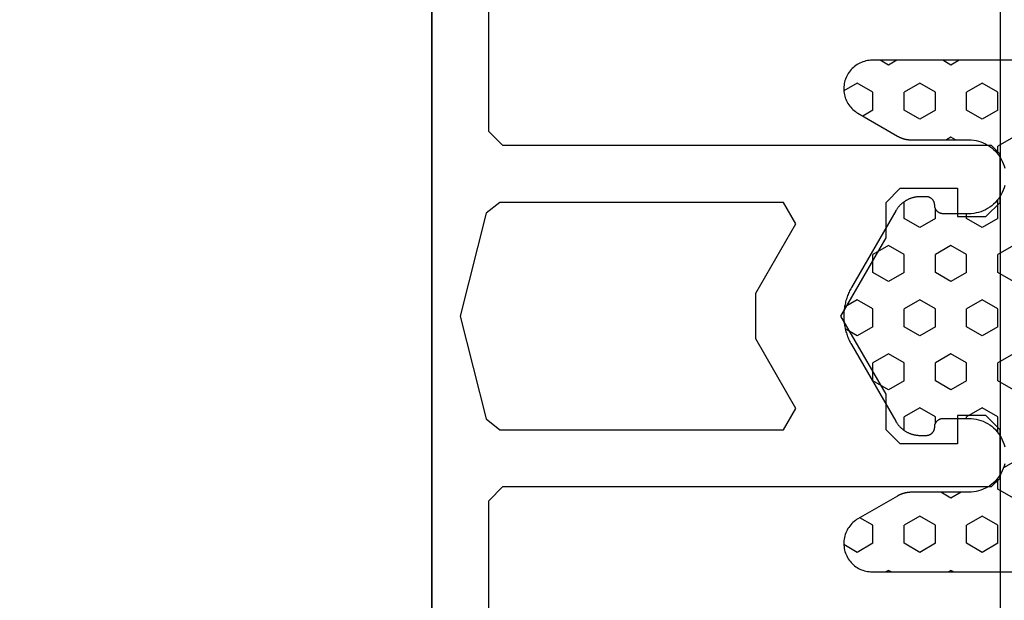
# Model space of a CAD drawing. Extents: x 4615668 to 9294084, y 5325188 to 10688993.
# Tile 267 of 656: x 4639510.43 to 4639513.9, y 5327511.46 to 5327513.5. Entities that reach past the tile are written whole.
import ezdxf

# ---------------------------------------------------------------- set-up
doc = ezdxf.new("R2010")
doc.units = 0
doc.header["$MEASUREMENT"] = 0
doc.layers.add('A_wymiary', color=152, linetype='Continuous', lineweight=5)
doc.layers.add('CrossSectionsProfils', color=7, linetype='Continuous')
doc.layers.add('DIM', color=7, linetype='Continuous')
doc.styles.add('Arial Narrow 20', font='arial.ttf', dxfattribs={"height": 20})
doc.dimstyles.new('1do100 ok', dxfattribs={"dimscale": 0.5, "dimtxt": 12, "dimasz": 25, "dimexe": 20, "dimexo": 0, "dimgap": 5, "dimtad": 1, "dimdec": 0, "dimzin": 9, "dimtxsty": 'Arial Narrow 20', "dimblk": 'ARCHTICK', "dimcen": 3, "dimdle": 20, "dimclrd": 256, "dimclre": 256, "dimclrt": 256, "dimadec": 0, "dimazin": 2, "dimtfac": 1, "dimtdec": 0, "dimtix": 1, "dimtmove": 2, "dimatfit": 3, "dimldrblk": 'NONE', "dimfxl": 0, "dimtvp": 1, "dimtolj": 1, "dimtzin": 0, "dimlwd": 5, "dimlwe": 5, "dimarcsym": 0})

# ---------------------------------------------------------------- blocks, each defined once
blk = doc.blocks.new('K43_2153_X', base_point=(858.06159, 1427.40338))
at = {"layer": 'CrossSectionsProfils', "flags": 128}
for points in [[(856.05942, 1441.40326), (856.05942, 1433.90338), (855.55942, 1433.40338), (838.36159, 1433.40338), (838.06159, 1433.10338), (838.06159, 1431.40338), (838.56159, 1430.90338), (839.56159, 1430.90338), (839.56159, 1431.90338), (841.57195, 1431.90338), (842.07195, 1431.40338), (842.07195, 1430.15338), (843.65967, 1427.40338), (842.07195, 1424.65338), (842.07195, 1423.40338), (841.57195, 1422.90338), (839.56159, 1422.90338), (839.56159, 1423.90338), (838.56159, 1423.90338), (838.06159, 1423.40338), (838.06159, 1421.70338), (838.36159, 1421.40338), (855.55942, 1421.40338), (856.05942, 1420.90338), (856.05942, 1413.40349)], [(858.05942, 1450.00358), (858.05942, 1404.80317), (858.35942, 1404.50317), (933.85942, 1404.50317)], [(855.66903, 1431.40338), (845.68039, 1431.40338), (845.24738, 1430.65338), (846.65967, 1428.20722), (846.65967, 1426.59953), (845.24738, 1424.15338), (845.68039, 1423.40338), (855.66903, 1423.40338), (856.1541, 1423.78211), (857.0594, 1427.40338), (856.1541, 1431.02464), (855.66903, 1431.40338)]]:
    blk.add_lwpolyline(points, dxfattribs=at)
blk = doc.blocks.new('Hatch84418', base_point=(6053.053, 1361.842))
at = {"layer": 'CrossSectionsProfils'}
for p, q in [((6439.74, 1346.868), (6440.013, 1347.341)), ((6447.36, 1346.868), (6447.603, 1347.29)), ((6448.63, 1346.868), (6448.372, 1347.315)), ((6456.25, 1346.868), (6455.978, 1347.339)), ((6440.058, 1346.318), (6439.74, 1346.868)), ((6440.692, 1346.318), (6440.957, 1346.777)), ((6447.677, 1346.318), (6447.36, 1346.868)), ((6448.312, 1346.318), (6448.63, 1346.868)), ((6455.298, 1346.318), (6455.091, 1346.676)), ((6455.933, 1346.318), (6456.25, 1346.868)), ((6440.057, 1346.318), (6440.692, 1346.318)), ((6445.455, 1345.768), (6445.772, 1346.318)), ((6445.772, 1346.318), (6446.407, 1346.318)), ((6446.725, 1345.768), (6446.408, 1346.318)), ((6447.677, 1346.318), (6448.312, 1346.318)), ((6449.265, 1345.768), (6449.583, 1346.318)), ((6449.583, 1346.318), (6450.217, 1346.318)), ((6450.535, 1345.768), (6450.217, 1346.318)), ((6455.297, 1346.318), (6455.932, 1346.318)), ((6439.105, 1345.768), (6439.053, 1345.858)), ((6456.885, 1345.768), (6457.053, 1346.06)), ((6439.053, 1345.679), (6439.104, 1345.768)), ((6445.772, 1345.218), (6445.455, 1345.768)), ((6446.407, 1345.218), (6446.725, 1345.768)), ((6449.583, 1345.218), (6449.265, 1345.768)), ((6450.217, 1345.218), (6450.535, 1345.768)), ((6457.053, 1345.477), (6456.885, 1345.768)), ((6439.74, 1344.668), (6440.057, 1345.218)), ((6440.057, 1345.218), (6440.692, 1345.218)), ((6441.01, 1344.668), (6440.692, 1345.218)), ((6444.032, 1345.218), (6444.502, 1345.218)), ((6444.82, 1344.669), (6444.503, 1345.219)), ((6445.772, 1345.218), (6446.407, 1345.218)), ((6447.36, 1344.668), (6447.677, 1345.218)), ((6447.677, 1345.218), (6448.312, 1345.218)), ((6448.63, 1344.668), (6448.312, 1345.218)), ((6449.583, 1345.218), (6450.217, 1345.218)), ((6451.17, 1344.668), (6451.487, 1345.218)), ((6451.487, 1345.218), (6452.075, 1345.218)), ((6454.98, 1344.668), (6455.297, 1345.218)), ((6455.297, 1345.218), (6455.932, 1345.218)), ((6456.25, 1344.668), (6455.933, 1345.218)), ((6440.058, 1344.119), (6439.74, 1344.668)), ((6440.692, 1344.118), (6441.01, 1344.668)), ((6444.502, 1344.118), (6444.82, 1344.668)), ((6447.678, 1344.118), (6447.36, 1344.668)), ((6448.312, 1344.118), (6448.63, 1344.668)), ((6451.487, 1344.118), (6451.17, 1344.668)), ((6455.297, 1344.118), (6454.98, 1344.668)), ((6455.933, 1344.118), (6456.25, 1344.668)), ((6440.057, 1344.118), (6440.692, 1344.118)), ((6444.27, 1344.118), (6444.502, 1344.118)), ((6445.455, 1343.569), (6445.772, 1344.119)), ((6445.772, 1344.118), (6446.407, 1344.118)), ((6446.725, 1343.568), (6446.407, 1344.118)), ((6447.677, 1344.118), (6448.312, 1344.118)), ((6449.265, 1343.568), (6449.583, 1344.118)), ((6449.583, 1344.118), (6450.217, 1344.118)), ((6450.535, 1343.568), (6450.217, 1344.118)), ((6451.487, 1344.118), (6451.837, 1344.118)), ((6455.297, 1344.118), (6455.932, 1344.118)), ((6441.645, 1343.568), (6441.854, 1343.93)), ((6456.885, 1343.568), (6457.053, 1343.86)), ((6439.105, 1343.568), (6439.053, 1343.658)), ((6439.053, 1343.479), (6439.105, 1343.568)), ((6441.854, 1343.208), (6441.645, 1343.569)), ((6445.773, 1343.019), (6445.455, 1343.569)), ((6446.407, 1343.018), (6446.725, 1343.568)), ((6449.583, 1343.019), (6449.265, 1343.568)), ((6450.217, 1343.018), (6450.535, 1343.568)), ((6454.345, 1343.568), (6454.253, 1343.727)), ((6454.253, 1343.41), (6454.345, 1343.568)), ((6457.053, 1343.277), (6456.885, 1343.568)), ((6439.74, 1342.469), (6440.057, 1343.019)), ((6440.057, 1343.018), (6440.692, 1343.018)), ((6441.01, 1342.469), (6440.692, 1343.019)), ((6444.454, 1343.018), (6444.502, 1343.018)), ((6444.82, 1342.469), (6444.503, 1343.019)), ((6445.772, 1343.018), (6446.407, 1343.018)), ((6447.36, 1342.469), (6447.677, 1343.018)), ((6447.677, 1343.018), (6448.312, 1343.018)), ((6448.63, 1342.469), (6448.312, 1343.018)), ((6449.583, 1343.018), (6450.217, 1343.018)), ((6451.17, 1342.468), (6451.487, 1343.018)), ((6451.487, 1343.018), (6451.654, 1343.018)), ((6454.98, 1342.468), (6455.297, 1343.018)), ((6455.297, 1343.018), (6455.932, 1343.018)), ((6456.25, 1342.469), (6455.933, 1343.019)), ((6440.058, 1341.919), (6439.74, 1342.469)), ((6440.692, 1341.919), (6441.01, 1342.469)), ((6444.502, 1341.919), (6444.82, 1342.469)), ((6447.677, 1341.919), (6447.36, 1342.469)), ((6448.312, 1341.919), (6448.63, 1342.469)), ((6451.487, 1341.919), (6451.17, 1342.469)), ((6455.297, 1341.919), (6454.98, 1342.469)), ((6455.933, 1341.919), (6456.25, 1342.469)), ((6440.057, 1341.919), (6440.692, 1341.919)), ((6441.645, 1341.369), (6441.962, 1341.919)), ((6441.962, 1341.919), (6442.353, 1341.919)), ((6442.915, 1341.369), (6442.713, 1341.719)), ((6443.954, 1341.919), (6444.502, 1341.919)), ((6445.455, 1341.369), (6445.772, 1341.918)), ((6445.772, 1341.919), (6446.407, 1341.919)), ((6446.725, 1341.369), (6446.408, 1341.919)), ((6447.677, 1341.919), (6448.312, 1341.919)), ((6449.265, 1341.369), (6449.583, 1341.918)), ((6449.583, 1341.919), (6450.217, 1341.919)), ((6450.535, 1341.369), (6450.217, 1341.919)), ((6451.487, 1341.919), (6452.123, 1341.919)), ((6452.123, 1341.919), (6452.132, 1341.935)), ((6453.754, 1341.919), (6454.027, 1341.919)), ((6454.345, 1341.369), (6454.028, 1341.919)), ((6455.297, 1341.919), (6455.932, 1341.919))]:
    blk.add_line(p, q, dxfattribs=at)
blk = doc.blocks.new('121040', base_point=(6448.053, 1341.842))
at = {"layer": 'CrossSectionsProfils', "flags": 128}
for points in [[(6457.053, 1339.542), (6457.053, 1346.342), (6457.052, 1346.397), (6457.047, 1346.453), (6457.04, 1346.508), (6457.029, 1346.563), (6457.015, 1346.617), (6456.998, 1346.67), (6456.979, 1346.722), (6456.956, 1346.773), (6456.93, 1346.822), (6456.902, 1346.87), (6456.872, 1346.917), (6456.838, 1346.962), (6456.803, 1347.004), (6456.765, 1347.045), (6456.724, 1347.083), (6456.682, 1347.12), (6456.638, 1347.153), (6456.591, 1347.185), (6456.544, 1347.213), (6456.495, 1347.239), (6456.444, 1347.262), (6456.392, 1347.283), (6456.339, 1347.3), (6456.285, 1347.315), (6456.231, 1347.326), (6456.176, 1347.334), (6456.12, 1347.34), (6456.064, 1347.342), (6456.009, 1347.341), (6455.953, 1347.337), (6455.898, 1347.33), (6455.843, 1347.319), (6455.789, 1347.306), (6455.736, 1347.29), (6455.684, 1347.271), (6455.632, 1347.249), (6455.583, 1347.224), (6455.534, 1347.197), (6455.487, 1347.166), (6455.442, 1347.133), (6455.399, 1347.098), (6455.358, 1347.061), (6455.319, 1347.021), (6455.283, 1346.979), (6455.249, 1346.935), (6455.217, 1346.889), (6455.188, 1346.842), (6455.188, 1346.842), (6454.387, 1345.456), (6454.382, 1345.447), (6454.376, 1345.437), (6454.371, 1345.427), (6454.366, 1345.417), (6454.361, 1345.407), (6454.356, 1345.397), (6454.351, 1345.387), (6454.346, 1345.377), (6454.342, 1345.367), (6454.337, 1345.357), (6454.333, 1345.347), (6454.329, 1345.336), (6454.324, 1345.326), (6454.32, 1345.316), (6454.316, 1345.305), (6454.312, 1345.295), (6454.309, 1345.284), (6454.305, 1345.274), (6454.302, 1345.263), (6454.298, 1345.252), (6454.295, 1345.242), (6454.292, 1345.231), (6454.289, 1345.22), (6454.286, 1345.21), (6454.283, 1345.199), (6454.281, 1345.188), (6454.278, 1345.177), (6454.276, 1345.166), (6454.273, 1345.155), (6454.271, 1345.144), (6454.269, 1345.133), (6454.268, 1345.123), (6454.266, 1345.111), (6454.264, 1345.1), (6454.262, 1345.089), (6454.261, 1345.078), (6454.26, 1345.067), (6454.258, 1345.056), (6454.257, 1345.045), (6454.256, 1345.034), (6454.256, 1345.023), (6454.255, 1345.012), (6454.254, 1345.001), (6454.254, 1344.99), (6454.254, 1344.978), (6454.253, 1344.967), (6454.253, 1344.956), (6454.253, 1344.956), (6454.253, 1342.942), (6454.25, 1342.855), (6454.242, 1342.769), (6454.228, 1342.683), (6454.207, 1342.598), (6454.182, 1342.515), (6454.15, 1342.434), (6454.114, 1342.355), (6454.072, 1342.279), (6454.025, 1342.206), (6453.974, 1342.136), (6453.917, 1342.07), (6453.857, 1342.007), (6453.793, 1341.949), (6453.725, 1341.895), (6453.653, 1341.846), (6453.578, 1341.802), (6453.5, 1341.763), (6453.421, 1341.729), (6453.338, 1341.7), (6453.255, 1341.677)], [(6452.652, 1341.677), (6452.568, 1341.7), (6452.486, 1341.729), (6452.406, 1341.763), (6452.329, 1341.802), (6452.254, 1341.846), (6452.182, 1341.895), (6452.114, 1341.949), (6452.05, 1342.007), (6451.989, 1342.07), (6451.933, 1342.136), (6451.882, 1342.206), (6451.835, 1342.279), (6451.793, 1342.355), (6451.756, 1342.434), (6451.726, 1342.515), (6451.7, 1342.598), (6451.68, 1342.683), (6451.665, 1342.769), (6451.656, 1342.855), (6451.653, 1342.942), (6451.653, 1342.942), (6451.653, 1343.842), (6451.654, 1343.852), (6451.654, 1343.862), (6451.655, 1343.872), (6451.656, 1343.882), (6451.658, 1343.892), (6451.66, 1343.902), (6451.662, 1343.911), (6451.664, 1343.921), (6451.667, 1343.931), (6451.67, 1343.94), (6451.673, 1343.95), (6451.677, 1343.959), (6451.681, 1343.968), (6451.686, 1343.977), (6451.69, 1343.986), (6451.695, 1343.995), (6451.701, 1344.003), (6451.706, 1344.012), (6451.712, 1344.02), (6451.718, 1344.028), (6451.724, 1344.036), (6451.731, 1344.043), (6451.738, 1344.05), (6451.745, 1344.057), (6451.752, 1344.064), (6451.76, 1344.071), (6451.768, 1344.077), (6451.775, 1344.083), (6451.784, 1344.089), (6451.792, 1344.095), (6451.801, 1344.1), (6451.809, 1344.105), (6451.818, 1344.11), (6451.827, 1344.114), (6451.836, 1344.118), (6451.846, 1344.122), (6451.855, 1344.125), (6451.865, 1344.128), (6451.874, 1344.131), (6451.884, 1344.134), (6451.894, 1344.136), (6451.903, 1344.138), (6451.914, 1344.139), (6451.923, 1344.14), (6451.934, 1344.141), (6451.943, 1344.142), (6451.954, 1344.142), (6451.954, 1344.142), (6451.963, 1344.142), (6451.974, 1344.142), (6451.983, 1344.143), (6451.994, 1344.145), (6452.003, 1344.146), (6452.013, 1344.148), (6452.023, 1344.15), (6452.033, 1344.152), (6452.042, 1344.155), (6452.052, 1344.158), (6452.061, 1344.162), (6452.07, 1344.166), (6452.08, 1344.17), (6452.089, 1344.174), (6452.098, 1344.179), (6452.106, 1344.184), (6452.115, 1344.189), (6452.123, 1344.194), (6452.131, 1344.2), (6452.139, 1344.206), (6452.147, 1344.213), (6452.155, 1344.219), (6452.162, 1344.226), (6452.169, 1344.233), (6452.176, 1344.241), (6452.183, 1344.248), (6452.189, 1344.256), (6452.195, 1344.264), (6452.201, 1344.272), (6452.206, 1344.28), (6452.211, 1344.289), (6452.216, 1344.298), (6452.221, 1344.307), (6452.226, 1344.316), (6452.229, 1344.325), (6452.233, 1344.334), (6452.237, 1344.343), (6452.24, 1344.353), (6452.243, 1344.363), (6452.245, 1344.372), (6452.248, 1344.382), (6452.249, 1344.392), (6452.251, 1344.402), (6452.252, 1344.412), (6452.253, 1344.422), (6452.253, 1344.432), (6452.253, 1344.442), (6452.253, 1344.442), (6452.253, 1344.649), (6452.253, 1344.671), (6452.252, 1344.693), (6452.251, 1344.716), (6452.25, 1344.738), (6452.247, 1344.76), (6452.245, 1344.782), (6452.241, 1344.804), (6452.238, 1344.826), (6452.233, 1344.848), (6452.229, 1344.87), (6452.224, 1344.892), (6452.218, 1344.913), (6452.212, 1344.935), (6452.205, 1344.956), (6452.198, 1344.977), (6452.19, 1344.998), (6452.183, 1345.019), (6452.174, 1345.039), (6452.165, 1345.06), (6452.156, 1345.08), (6452.146, 1345.1), (6452.136, 1345.12), (6452.125, 1345.139), (6452.114, 1345.159), (6452.102, 1345.178), (6452.09, 1345.196), (6452.078, 1345.215), (6452.065, 1345.233), (6452.052, 1345.251), (6452.038, 1345.269), (6452.024, 1345.286), (6452.01, 1345.303), (6451.995, 1345.32), (6451.98, 1345.336), (6451.964, 1345.352), (6451.949, 1345.368), (6451.933, 1345.383), (6451.916, 1345.398), (6451.899, 1345.413), (6451.882, 1345.427), (6451.864, 1345.441), (6451.847, 1345.454), (6451.829, 1345.467), (6451.81, 1345.48), (6451.792, 1345.492), (6451.772, 1345.504), (6451.753, 1345.515), (6451.753, 1345.515), (6449.053, 1347.074), (6449.015, 1347.096), (6448.975, 1347.117), (6448.936, 1347.137), (6448.896, 1347.156), (6448.854, 1347.174), (6448.813, 1347.192), (6448.772, 1347.208), (6448.73, 1347.224), (6448.688, 1347.238), (6448.646, 1347.252), (6448.604, 1347.265), (6448.56, 1347.276), (6448.517, 1347.287), (6448.474, 1347.297), (6448.43, 1347.306), (6448.386, 1347.314), (6448.342, 1347.321), (6448.298, 1347.327), (6448.253, 1347.332), (6448.209, 1347.336), (6448.165, 1347.339), (6448.12, 1347.341), (6448.076, 1347.342), (6448.031, 1347.342), (6447.987, 1347.341), (6447.942, 1347.339), (6447.897, 1347.336), (6447.853, 1347.332), (6447.809, 1347.327), (6447.765, 1347.321), (6447.721, 1347.314), (6447.677, 1347.306), (6447.633, 1347.297), (6447.59, 1347.287), (6447.546, 1347.276), (6447.503, 1347.265), (6447.461, 1347.252), (6447.418, 1347.238), (6447.376, 1347.224), (6447.334, 1347.208), (6447.293, 1347.192), (6447.252, 1347.174), (6447.211, 1347.156), (6447.171, 1347.137), (6447.131, 1347.117), (6447.092, 1347.096), (6447.053, 1347.074), (6447.053, 1347.074), (6444.354, 1345.515), (6444.334, 1345.504), (6444.315, 1345.492), (6444.297, 1345.48), (6444.278, 1345.467), (6444.26, 1345.454), (6444.243, 1345.441), (6444.225, 1345.427), (6444.208, 1345.413), (6444.191, 1345.398), (6444.174, 1345.383), (6444.158, 1345.368), (6444.143, 1345.352), (6444.127, 1345.336), (6444.112, 1345.32), (6444.097, 1345.303), (6444.083, 1345.286), (6444.069, 1345.269), (6444.055, 1345.251), (6444.042, 1345.233), (6444.029, 1345.215), (6444.017, 1345.196), (6444.004, 1345.178), (6443.993, 1345.159), (6443.982, 1345.139), (6443.971, 1345.12), (6443.961, 1345.1), (6443.951, 1345.08), (6443.942, 1345.06), (6443.933, 1345.039), (6443.924, 1345.019), (6443.917, 1344.998), (6443.909, 1344.977), (6443.902, 1344.956), (6443.895, 1344.935), (6443.889, 1344.913), (6443.883, 1344.892), (6443.878, 1344.87), (6443.874, 1344.848), (6443.869, 1344.826), (6443.866, 1344.804), (6443.862, 1344.782), (6443.86, 1344.76), (6443.857, 1344.738), (6443.855, 1344.716), (6443.854, 1344.693), (6443.854, 1344.671), (6443.854, 1344.649), (6443.854, 1344.649), (6443.854, 1344.442), (6443.854, 1344.432), (6443.854, 1344.422), (6443.855, 1344.412), (6443.856, 1344.402), (6443.857, 1344.392), (6443.859, 1344.382), (6443.862, 1344.372), (6443.864, 1344.363), (6443.867, 1344.353), (6443.87, 1344.343), (6443.874, 1344.334), (6443.877, 1344.325), (6443.881, 1344.316), (6443.886, 1344.307), (6443.89, 1344.298), (6443.896, 1344.289), (6443.9, 1344.28), (6443.906, 1344.272), (6443.912, 1344.264), (6443.918, 1344.256), (6443.924, 1344.248), (6443.931, 1344.241), (6443.938, 1344.233), (6443.945, 1344.226), (6443.952, 1344.219), (6443.96, 1344.213), (6443.967, 1344.206), (6443.976, 1344.2), (6443.984, 1344.194), (6443.992, 1344.189), (6444, 1344.184), (6444.009, 1344.179), (6444.018, 1344.174), (6444.027, 1344.17), (6444.036, 1344.166), (6444.045, 1344.162), (6444.055, 1344.158), (6444.064, 1344.155), (6444.074, 1344.152), (6444.084, 1344.15), (6444.094, 1344.148), (6444.104, 1344.146), (6444.113, 1344.145), (6444.124, 1344.143), (6444.133, 1344.142), (6444.144, 1344.142), (6444.153, 1344.142), (6444.153, 1344.142), (6444.164, 1344.142), (6444.173, 1344.141), (6444.184, 1344.14), (6444.193, 1344.139), (6444.203, 1344.138), (6444.213, 1344.136), (6444.223, 1344.134), (6444.233, 1344.131), (6444.242, 1344.128), (6444.252, 1344.125), (6444.261, 1344.122), (6444.271, 1344.118), (6444.28, 1344.114), (6444.289, 1344.11), (6444.297, 1344.105), (6444.306, 1344.1), (6444.315, 1344.095), (6444.323, 1344.089), (6444.332, 1344.083), (6444.339, 1344.077), (6444.347, 1344.071), (6444.354, 1344.064), (6444.362, 1344.057), (6444.369, 1344.05), (6444.376, 1344.043), (6444.382, 1344.036), (6444.389, 1344.028), (6444.395, 1344.02), (6444.401, 1344.012), (6444.406, 1344.003), (6444.412, 1343.995), (6444.417, 1343.986), (6444.421, 1343.977), (6444.426, 1343.968), (6444.43, 1343.959), (6444.434, 1343.95), (6444.437, 1343.94), (6444.44, 1343.931), (6444.443, 1343.921), (6444.445, 1343.911), (6444.447, 1343.902), (6444.449, 1343.892), (6444.451, 1343.882), (6444.452, 1343.872), (6444.453, 1343.862), (6444.453, 1343.852), (6444.454, 1343.842), (6444.454, 1343.842), (6444.454, 1342.942), (6444.451, 1342.855), (6444.442, 1342.769), (6444.427, 1342.683), (6444.407, 1342.598), (6444.381, 1342.515), (6444.35, 1342.434), (6444.313, 1342.355), (6444.272, 1342.279), (6444.225, 1342.206), (6444.174, 1342.136), (6444.118, 1342.07), (6444.057, 1342.007), (6443.993, 1341.949), (6443.925, 1341.895), (6443.853, 1341.846), (6443.778, 1341.802), (6443.701, 1341.763), (6443.621, 1341.729), (6443.539, 1341.7), (6443.455, 1341.677)], [(6442.852, 1341.677), (6442.768, 1341.7), (6442.686, 1341.729), (6442.606, 1341.763), (6442.529, 1341.802), (6442.454, 1341.846), (6442.382, 1341.895), (6442.314, 1341.949), (6442.25, 1342.007), (6442.189, 1342.07), (6442.133, 1342.136), (6442.082, 1342.206), (6442.035, 1342.279), (6441.993, 1342.355), (6441.957, 1342.434), (6441.925, 1342.515), (6441.899, 1342.598), (6441.879, 1342.683), (6441.865, 1342.769), (6441.856, 1342.855), (6441.854, 1342.942), (6441.854, 1342.942), (6441.854, 1344.956), (6441.854, 1344.967), (6441.853, 1344.978), (6441.853, 1344.99), (6441.853, 1345.001), (6441.852, 1345.012), (6441.851, 1345.023), (6441.851, 1345.034), (6441.85, 1345.045), (6441.849, 1345.056), (6441.847, 1345.067), (6441.846, 1345.078), (6441.845, 1345.089), (6441.843, 1345.1), (6441.841, 1345.111), (6441.839, 1345.123), (6441.837, 1345.133), (6441.835, 1345.144), (6441.833, 1345.155), (6441.831, 1345.166), (6441.829, 1345.177), (6441.826, 1345.188), (6441.824, 1345.199), (6441.821, 1345.21), (6441.818, 1345.22), (6441.815, 1345.231), (6441.812, 1345.242), (6441.809, 1345.252), (6441.805, 1345.263), (6441.802, 1345.274), (6441.798, 1345.284), (6441.794, 1345.295), (6441.791, 1345.305), (6441.787, 1345.316), (6441.783, 1345.326), (6441.778, 1345.336), (6441.774, 1345.347), (6441.77, 1345.357), (6441.765, 1345.367), (6441.761, 1345.377), (6441.756, 1345.387), (6441.751, 1345.397), (6441.746, 1345.407), (6441.741, 1345.417), (6441.736, 1345.427), (6441.73, 1345.437), (6441.725, 1345.447), (6441.719, 1345.456), (6441.719, 1345.456), (6440.919, 1346.842), (6440.89, 1346.889), (6440.858, 1346.935), (6440.824, 1346.979), (6440.788, 1347.021), (6440.749, 1347.061), (6440.708, 1347.098), (6440.665, 1347.133), (6440.619, 1347.166), (6440.573, 1347.197), (6440.524, 1347.224), (6440.474, 1347.249), (6440.423, 1347.271), (6440.371, 1347.29), (6440.317, 1347.306), (6440.264, 1347.319), (6440.209, 1347.33), (6440.153, 1347.337), (6440.098, 1347.341), (6440.042, 1347.342), (6439.987, 1347.34), (6439.931, 1347.334), (6439.876, 1347.326), (6439.822, 1347.315), (6439.768, 1347.3), (6439.715, 1347.283), (6439.663, 1347.262), (6439.612, 1347.239), (6439.563, 1347.213), (6439.515, 1347.185), (6439.469, 1347.153), (6439.425, 1347.12), (6439.383, 1347.083), (6439.342, 1347.045), (6439.304, 1347.004), (6439.269, 1346.962), (6439.235, 1346.917), (6439.205, 1346.87), (6439.176, 1346.822), (6439.151, 1346.773), (6439.128, 1346.722), (6439.109, 1346.67), (6439.092, 1346.617), (6439.078, 1346.563), (6439.067, 1346.508), (6439.06, 1346.453), (6439.055, 1346.397), (6439.053, 1346.342), (6439.053, 1346.342), (6439.053, 1339.542)]]:
    blk.add_lwpolyline(points, dxfattribs=at)
at = {"layer": 'CrossSectionsProfils'}
blk.add_blockref('Hatch84418', (6053.053, 1361.842), dxfattribs=at)
blk = doc.blocks.new('G$CF6DD062E')
at = {"layer": 'A_wymiary', "ltscale": 40}
for points in [[(847.156, 635.317), (762.156, 635.317), (762.156, 6965.317), (847.156, 6965.317)], [(847.156, 6965.317), (867.156, 6965.317), (867.156, 635.317), (847.156, 635.317)]]:
    blk.add_lwpolyline(points, close=True, dxfattribs=at)
blk.add_lwpolyline([(762.156, 6965.317), (762.156, 635.317), (762.156, 295.317), (831.627, 295.317), (831.627, 606.915, 0.029325), (831.405, 607.609), (826.869, 612.145, -0.198912), (825.698, 614.973), (825.697, 635.316), (828.697, 635.317), (828.695, 616.317, 0.414258), (829.695, 615.317), (830.698, 615.317, 0.444219), (831.656, 616.317), (831.656, 635.317), (831.656, 635.317), (867.156, 635.317), (867.156, 6965.317)], format="xyb", close=True, dxfattribs=at)
at = {"layer": 'CrossSectionsProfils', "ltscale": 40}
blk.add_lwpolyline([(831.625, 295.317), (762.156, 295.317), (762.156, 6965.317), (847.155, 6965.317), (847.155, 635.317)], dxfattribs=at)
blk.add_lwpolyline([(847.155, 6965.317), (867.154, 6965.317), (867.154, 635.317), (847.155, 635.317)], close=True, dxfattribs=at)
at = {"layer": 'CrossSectionsProfils'}
for name, p, rotation in [('K43_2153_X', (847.154, 4260.317), 180), ('121040', (867.154, 4260.317), 90.00000000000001)]:
    blk.add_blockref(name, p, dxfattribs=dict(at, rotation=rotation))
blk = doc.blocks.new('_ArchTick')
at = {"color": 0, "linetype": 'ByBlock', "const_width": 0.15}
blk.add_lwpolyline([(-0.5, -0.5), (0.5, 0.5)], dxfattribs=at)
blk = doc.blocks.new('*D5685')
at = {"layer": 'Defpoints', "color": 0}
for p in [(4639513.7829, 5327784.9675), (4639627.6994, 5327784.9675), (4639498.7835, 5327149.9675)]:
    blk.add_point(p, dxfattribs=at)
at = {"layer": 'DIM', "lineweight": 5, "ltscale": 40}
for p, q in [((4639627.6994, 5327139.9675), (4639627.6994, 5327794.9675)), ((4639513.7829, 5327784.9675), (4639637.6994, 5327784.9675)), ((4639498.7835, 5327149.9675), (4639637.6994, 5327149.9675))]:
    blk.add_line(p, q, dxfattribs=at)
at = {"layer": 'DIM', "linetype": 'ByBlock', "lineweight": 5, "xscale": 12.5, "yscale": 12.5, "zscale": 12.5}
for p, rotation in [((4639627.6994, 5327784.9675), 90), ((4639627.6994, 5327149.9675), 270)]:
    blk.add_blockref('_ArchTick', p, dxfattribs=dict(at, rotation=rotation))
at = {"layer": 'DIM', "lineweight": 0, "ltscale": 40, "insert": (4639614.9812, 5327467.4675), "char_height": 20, "attachment_point": 5, "rotation": 90, "style": 'Arial Narrow 20'}
blk.add_mtext('\\A1;635', dxfattribs=at)
blk = doc.blocks.new('_None')

msp = doc.modelspace()

# ---------------------------------------------------------------- block references
at = {"layer": 'A_wymiary', "ltscale": 40, "xscale": 0.1, "yscale": 0.1, "zscale": 0.1}
msp.add_blockref('G$CF6DD062E', (4639427.1679, 5327086.4248), dxfattribs=at)

# ---------------------------------------------------------------- dimensions: what is measured, and where the dimension line sits
at = {"layer": 'DIM', "color": 1, "lineweight": 0, "ltscale": 40}
dim = msp.add_linear_dim(base=(4639627.6994, 5327784.9675), p1=(4639498.7835, 5327149.9675), p2=(4639513.7829, 5327784.9675), angle=90, dimstyle='1do100 ok', override={"dimfxl": 1, "dimfxlon": 0}, dxfattribs=at)
dim.commit()
dim.dimension.update_dxf_attribs({"geometry": '*D5685', "text_midpoint": (4639614.9812, 5327467.4675)})

doc.saveas('drawing.dxf')
